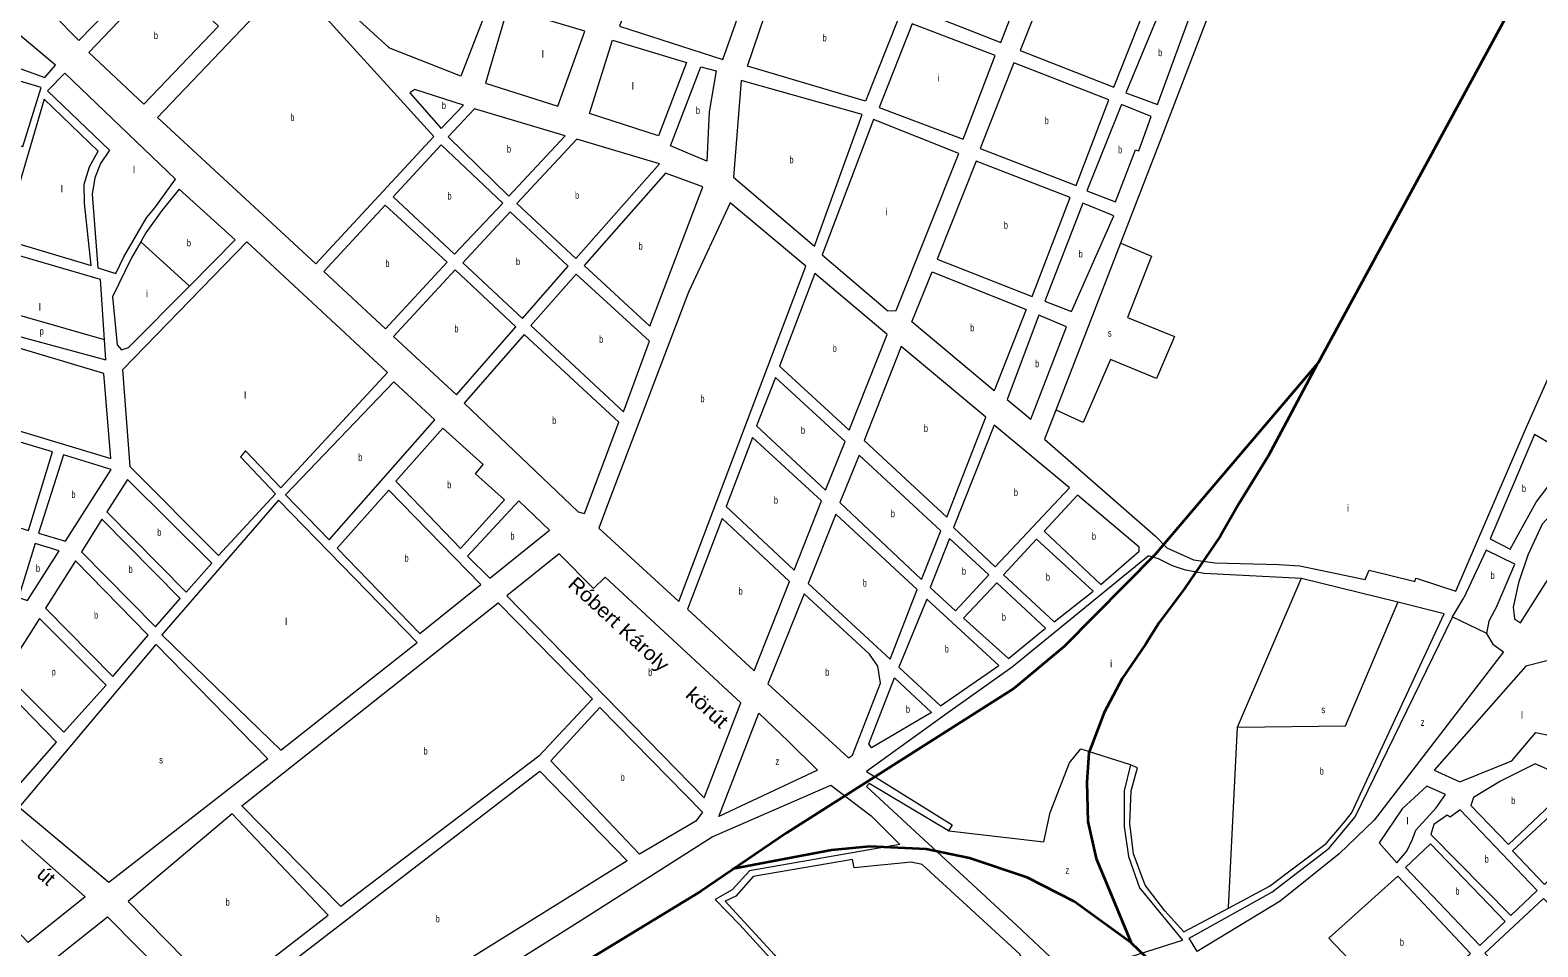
# Model space of a CAD drawing. Extents: x 639657 to 671642, y 222838 to 252123.
# Drawn here: x 651529 to 653642, y 241819 to 243103 of the extents above; entities that cross this region are included whole.
import ezdxf
from ezdxf.enums import TextEntityAlignment as Align

# ---------------------------------------------------------------- set-up
doc = ezdxf.new("R2010")
doc.units = 0
doc.header["$LTSCALE"] = 4
for name, color, linetype, lineweight in [('1', 7, 'Continuous', 13), ('21', 7, 'Continuous', 13), ('57', 7, 'Continuous', 35)]:
    doc.layers.add(name, color=color, linetype=linetype, lineweight=lineweight)
doc.layers.add('22', color=7, linetype='Continuous')
doc.layers.add('7', color=7, linetype='Continuous')

msp = doc.modelspace()

# ---------------------------------------------------------------- linework, layer by layer
at = {"layer": '1'}
for p, q in [((651635.22, 242641.02), (651633.382, 242669.309)), ((651880.743, 242461.691), (652030.38, 242623.38)), ((653585.6, 242297.19), (653610.32, 242354.93)), ((653468.627, 242330.934), (653470.24, 242330.53)), ((653470.24, 242330.53), (653471.26, 242335.38)), ((653146.39, 241840.02), (653208.76, 241873.329))]:
    msp.add_line(p, q, dxfattribs=at)
for points in [[(653340.285, 243539.673), (653112.27, 242945.4), (653057.679, 242804.663), (652966.914, 242570.669)], [(651489.36, 243198.75), (651597.57, 243088.31), (651675.215, 243168.221), (651778.067, 243274.075)], [(652032.27, 243078.533), (651974.17, 243131.3), (651992.72, 243194.12)], [(653471.26, 242335.38), (653473.26, 242334.727), (653527.35, 242317.08), (653626.26, 242545.9), (653906.583, 243178.026)], [(652172.47, 243140.81), (652133, 243038.51), (652032.16, 243078.2), (652032.27, 243078.533)], [(651816.7, 242809.27), (651738.03, 242880.39), (651713.95, 242850.5), (651691.57, 242819.09), (651684.358, 242806.596)], [(651684.358, 242806.596), (651671.32, 242784.01), (651644.88, 242729.43), (651651.21, 242662.12), (651657.16, 242654.98), (651667.07, 242658.34), (651752.476, 242744.488), (651816.7, 242809.27)], [(652030.38, 242623.38), (651833, 242806.34), (651658.87, 242627.25), (651668.93, 242491.58), (651793.12, 242367.01), (651873.219, 242453.561)], [(651633.382, 242669.309), (651627.9, 242753.64), (651491.85, 242793.42), (651467.798, 242716.857)], [(651467.798, 242716.857), (651458.99, 242688.82), (651635.22, 242641.02)], [(652966.914, 242570.669), (652951.15, 242530.03), (653106.65, 242394.31), (653122.374, 242377.707), (653159.776, 242361.077)], [(651880.743, 242461.691), (651831.375, 242513.839), (651824.362, 242505.417), (651873.219, 242453.561)], [(653148.59, 242346.39), (653130.405, 242352.704), (653110.774, 242362.527), (653096.4, 242366.463), (653096.2, 242365.92), (652905.56, 242210.87), (652815.46, 242146.9), (652701.56, 242064.34), (652821.44, 241989.95), (652816.4, 241981.43)], [(653159.776, 242361.077), (653189.88, 242356.99), (653279.69, 242354.59), (653308.74, 242352.7), (653400.32, 242333.65), (653406.11, 242346.61), (653468.627, 242330.934)], [(653610.32, 242354.93), (653569.82, 242374.45), (653538.71, 242307.75)], [(653311.06, 242334.9), (653174.97, 242341.8), (653148.59, 242346.39)], [(653208.76, 241873.329), (653266.21, 241904.01), (653345.75, 241963.87), (653370.22, 241992.05), (653381.37, 242006.13), (653511.29, 242285.52), (653446.386, 242301.526), (653311.06, 242334.9)], [(653522.783, 242280.758), (653523.031, 242281.268), (653538.71, 242307.75)], [(653585.6, 242297.19), (653573.894, 242275.018), (653570.324, 242258.051)], [(653153.605, 241831.215), (653269.608, 241895.508), (653349.918, 241957.123), (653386.504, 242000.878), (653522.783, 242280.758)], [(653570.324, 242258.051), (653579.248, 242242.871), (653594.417, 242232.155), (653413.274, 241996.413), (653364.196, 241949.086), (653281.209, 241883.007), (653165.206, 241812.463), (653153.605, 241831.215)], [(653071.51, 242074.1), (653062.587, 242037.489), (653062.587, 241987.483), (653068.833, 241945.514), (653084.003, 241901.758), (653144.489, 241828.191)], [(653146.39, 241840.02), (653119.696, 241869.612), (653092.034, 241905.33), (653075.972, 241949.085), (653070.618, 241991.948), (653072.402, 242037.489), (653081.326, 242069.635), (653071.51, 242074.1)], [(651911.38, 241611.28), (652296.5, 241852.97), (652485.4, 241972.97), (652651.48, 242045.26), (652708.29, 242002.56), (652748.19, 241962.24), (652537.51, 241925.5), (652513.46, 241898.78), (652489.24, 241885.41), (652523.92, 241849.63), (652566.26, 241803.34)], [(652816.4, 241981.43), (652705.06, 242047.87), (652701.56, 242043.58), (652912.44, 241848.63), (652966.69, 241797.52), (652994.308, 241780.462), (653144.489, 241828.191)]]:
    msp.add_lwpolyline(points, dxfattribs=at)
for points in [[(652819.35, 243250.74), (652773.08, 243131.42), (652889.97, 243085.37), (652936.02, 243204.9)], [(652355.19, 243108.3), (652500.21, 243061.6), (652543.27, 243183.3), (652398.01, 243225.93)], [(651793.16, 243108.58), (651716.22, 243181.4), (651611.59, 243071.37), (651688.75, 242999.4)], [(652963.63, 243192.01), (652916.73, 243074.62), (653048.18, 243022.87), (653095.08, 243140.47)], [(652094.93, 242953.78), (651893.57, 243175.88), (651707.71, 242980.55), (651929.61, 242775.48)], [(652534.71, 243052.51), (652574.74, 243171.02), (652746.35, 243119.6), (652700.11, 243003.28)], [(651446.91, 243073.6), (651550.13, 243036.68), (651565.08, 243053.75), (651473.56, 243130.12), (651461.96, 243129.35)], [(652198.19, 243133.61), (652167.71, 243028.56), (652269.03, 242996.6), (652306.66, 243101.4)], [(653114.57, 243134.3), (653064.87, 243015.22), (653109.19, 242998.75), (653153.75, 243119.59)], [(652765.41, 243111.92), (652719.37, 242994.75), (652836.92, 242950.41), (652881.88, 243067.38)], [(652410.23, 242955.09), (652313.41, 242986.37), (652345.37, 243088.82), (652449.06, 243057.7)], [(652908, 243057.07), (652861.08, 242937.11), (652995.53, 242885.34), (653041.16, 243005.31)], [(651544.83, 243022.7), (651438.78, 243053.64), (651413.4, 242970.9), (651519.03, 242939.75)], [(651732.99, 242893.97), (651577.85, 243042.42), (651553.6, 243018.12), (651640.54, 242934.68), (651627.94, 242916.31), (651619.82, 242895.96), (651616.42, 242873.21), (651624.38, 242770), (651649.23, 242762.28), (651660.59, 242785.39), (651692.6, 242840.14), (651703.88, 242853.8)], [(652426.87, 242940.99), (652469.42, 243051.74), (652490.63, 243045.77), (652480.94, 242988.48), (652477.59, 242919.31)], [(652061.5, 243014.87), (652105.55, 242965.3), (652136.53, 242997.93), (652068.41, 243019.54)], [(652695.24, 242984.84), (652525.74, 243032.6), (652515, 242897.1), (652628.47, 242800.15)], [(651624.6, 242933.43), (651549.04, 243006.09), (651491.55, 242810.18), (651614.96, 242773.3), (651605.58, 242860.62), (651604.93, 242887.05), (651612.43, 242911.27)], [(652279.21, 242955.09), (652151.95, 242992.65), (652115.33, 242953.62), (652200.13, 242870.2)], [(653058.72, 242998.72), (653010.29, 242877.91), (653050.54, 242862.34), (653078.62, 242935.39), (653083.11, 242933.85), (653100.68, 242982.06)], [(652830.96, 242930.21), (652711.29, 242977.59), (652639.3, 242788.21), (652731.44, 242709.89), (652743.04, 242710.45)], [(652411.4, 242915.55), (652295.71, 242950.22), (652211.64, 242860.01), (652294.34, 242783.06)], [(652191.67, 242860.6), (652105.36, 242942.09), (652037.97, 242869.36), (652124.3, 242789.16)], [(652855.36, 242919.54), (652800.78, 242782.02), (652933.52, 242730.04), (652987.02, 242868.43)], [(652472.35, 242883.47), (652419.67, 242902.81), (652305.86, 242773.29), (652397.95, 242688.1)], [(652113.9, 242778.07), (652026.93, 242857.85), (651941.12, 242765.07), (652027.23, 242684.65)], [(652283.3, 242772.19), (652202.1, 242848.48), (652135.58, 242777.03), (652219.57, 242699.21)], [(652616.41, 242772.28), (652510.39, 242860.81), (652452.24, 242736.01), (652338.56, 242438.24), (652326.48, 242405.46), (652438.4, 242302.48)], [(653004.57, 242860.34), (652951.72, 242723.24), (652988.97, 242708.76), (653048.03, 242842.81)], [(652210.23, 242687.25), (652124.98, 242767.24), (652038.74, 242673.81), (652126.77, 242592.3)], [(652397.35, 242667.26), (652294.81, 242761.35), (652231.08, 242689.02), (652360.89, 242568.49)], [(652730.52, 242676.6), (652629.21, 242761.87), (652579.83, 242632.26), (652677.03, 242542.73)], [(652880.49, 242597.67), (652764.86, 242694.21), (652793.77, 242764.46), (652925.42, 242711.84)], [(651642.6, 242502.96), (651632.41, 242621.88), (651336.75, 242710.01), (651306.03, 242604.11)], [(652943.18, 242703.54), (652898.64, 242585.49), (652931.71, 242558.16), (652981.93, 242687.33)], [(652354.33, 242553.72), (652221.74, 242676.63), (652137.85, 242580.61), (652297.46, 242428.47), (652306.46, 242426.03)], [(652868.96, 242560.73), (652750.36, 242659.67), (652698.39, 242528.16), (652813.91, 242420.64)], [(652671.74, 242526.65), (652574.11, 242616.62), (652547.57, 242548.5), (652643.91, 242458.54)], [(652096.42, 242557.31), (652038.86, 242610.21), (651887.24, 242452.21), (651948.36, 242388.96)], [(651560.64, 242512.44), (651419.45, 242554.41), (651386.34, 242444.66), (651527.1, 242402.26)], [(652985.85, 242462.01), (652880.47, 242549.67), (652823.46, 242406.16), (652882.07, 242351.32)], [(652164.42, 242494.44), (652107.71, 242545.61), (652041.81, 242471.37), (652132.32, 242376.95), (652194.3, 242444.99), (652153.57, 242481.64)], [(652638.64, 242443.76), (652541.86, 242532.43), (652504.99, 242435.6), (652600.26, 242346.73)], [(653663.56, 242521.46), (653637.64, 242536.33), (653575.58, 242390.63), (653603.87, 242375.75), (653639.928, 242442.001), (653680.083, 242494.686), (653686.329, 242504.509)], [(651642.91, 242487.7), (651576.28, 242508.23), (651541.02, 242398.28), (651578.95, 242387.01)], [(652805.81, 242401.58), (652691.13, 242507.8), (652664.18, 242441.4), (652778.84, 242333.68)], [(651783.8, 242356.13), (651665.99, 242473.55), (651636.84, 242428.23), (651747.82, 242315.81)], [(652071.97, 242245.07), (651877.3, 242444.76), (651713.79, 242256.07), (651880.47, 242094.61)], [(652031.83, 242458.56), (651959.43, 242377.27), (652075.72, 242257.93), (652161.11, 242326.43)], [(652257.09, 242402.37), (652214.04, 242443.54), (652142.54, 242366.12), (652173.43, 242335.14)], [(653083.53, 242378.92), (652997.36, 242451.6), (652950.56, 242401.27), (653029.84, 242326.49), (653083.92, 242373.33)], [(653698, 242407.34), (653712.31, 242434.58), (653695.05, 242441.73), (653673.17, 242437.74), (653648.58, 242411.1), (653628.39, 242367.46), (653615.41, 242328.64), (653607.67, 242294.71), (653609.97, 242278.6), (653618.09, 242272.76), (653653.58, 242328.99)], [(652772.71, 242319.33), (652658.46, 242425.12), (652619.65, 242327.88), (652734.76, 242222.08)], [(651739.37, 242306.64), (651629.89, 242418.19), (651601.16, 242372.44), (651705.11, 242267.16)], [(652593.69, 242330.88), (652499.27, 242418.89), (652450.55, 242292.07), (652543.91, 242205.58)], [(651570.03, 242373.55), (651536.4, 242383.92), (651512.8, 242308.47), (651525.44, 242304.28)], [(652873.17, 242339.79), (652817.75, 242390.74), (652790.78, 242322.41), (652826.37, 242289.67)], [(653019.46, 242317.33), (652939.94, 242389.75), (652893.58, 242340.06), (652964.34, 242273.94)], [(651694.92, 242255.42), (651593.11, 242359.39), (651550.91, 242293.33), (651645.27, 242197.81)], [(652318.92, 242320.64), (652270.57, 242369.38), (652197.28, 242310.45), (652473.95, 242027.79), (652525.51, 242160.6), (652335.37, 242336.62)], [(652952.24, 242265.23), (652884.04, 242328.96), (652837.67, 242279.27), (652900.35, 242222.67)], [(652317.66, 242166.36), (652242.43, 242086.18), (651964.9, 241875.6), (651826.2, 242016.34), (652185.17, 242300.88)], [(652705.61, 242228.76), (652613.95, 242313.53), (652563.31, 242187.15), (652676.08, 242083.74), (652681.89, 242087.62), (652720.96, 242188.24), (652717.5, 242211.91)], [(652886.96, 242212.9), (652786.13, 242306.11), (652746.7, 242210.81), (652805.31, 242156.4)], [(651635.72, 242185.42), (651542.41, 242279.01), (651493.9, 242202.47), (651576.33, 242119.5)], [(651706.15, 242242.53), (651862.35, 242082.14), (651639.5, 241909.16), (651514.02, 242013.95)], [(653721.43, 242211.39), (653684.59, 242227.2), (653625.88, 242212.22), (653497.38, 242066.42), (653533.24, 242050.11), (653605.94, 242079.68), (653639.61, 242119.18), (653661.5, 242114.69)], [(651485.62, 242188.14), (651422.96, 242089.59), (651495.89, 242025.39), (651566.13, 242105.83)], [(652708.43, 242097.84), (652704.87, 242103.39), (652740.99, 242195.6), (652792.57, 242147.26)], [(652471.85, 242007.39), (652462.5, 241995.18), (652383.53, 241948.84), (652258.92, 242079.29), (652327.87, 242154.25)], [(652550.75, 242146.08), (652591.83, 242107.07), (652632.83, 242066.26), (652494.46, 242001.37)], [(652243.47, 242064.8), (652366.18, 241939.58), (651887.41, 241641.53), (651815.02, 241735.54)], [(653552.13, 242028.12), (653548.47, 242016.8), (653601.14, 241962.45), (653694.93, 242050.4), (653638.76, 242075.25), (653590.08, 242051.05)], [(653513.06, 242032.47), (653486.93, 242044.19), (653452.28, 242012.15), (653419.94, 241964.55), (653444.93, 241936.83), (653458.76, 241953.08), (653466.66, 241969.82), (653471.38, 241982.23), (653500.18, 242013.66)], [(653700.4, 242040.23), (653607.14, 241953.37), (653651.67, 241906.48), (653744.92, 241994.41)], [(651946.8, 241863.22), (651812.55, 242005.04), (651666.63, 241882.53), (651798.33, 241748.29)], [(653496.57, 241990.52), (653492.4, 241976.51), (653604.77, 241863.05), (653641.53, 241897.79), (653533.48, 242010.75), (653519.6, 242000.41), (653515.27, 242003.59)], [(651435.71, 241919.67), (651489.93, 241992.05), (651606.31, 241888.82), (651526.78, 241825.14)], [(653491.99, 241963.07), (653456.82, 241929.95), (653561.08, 241820.72), (653596.78, 241854.37)], [(652774.21, 241741.46), (652872.89, 241654.22), (652894.31, 241662.48), (652927.88, 241695.04), (652940.43, 241732.24), (652942.43, 241747.31), (652916.58, 241808.89), (652779.38, 241934.48), (652764.29, 241937.57), (652684.26, 241929.85), (652682, 241941.12), (652542.74, 241917.62), (652518.51, 241890.16), (652503.52, 241883.04), (652572.51, 241807.88), (652592.71, 241775.81), (652599.55, 241748.71), (652585.26, 241743.46), (652591.1, 241718.82), (652725.22, 241749.08), (652747.23, 241752.5)], [(653446.18, 241918.03), (653349.7, 241831.14), (653452.87, 241722.97), (653548.28, 241809.85)], [(653650.42, 241886.59), (653568.17, 241810.03), (653682.75, 241689.6), (653765.46, 241768.99)], [(651766.25, 241731.24), (651581.34, 241584.03), (651467.93, 241726.57), (651637.75, 241861.17)]]:
    msp.add_lwpolyline(points, close=True, dxfattribs=at)
at = {"layer": '21'}
for points in [[(651684.358, 242806.596), (651684.858, 242806.14), (651751.976, 242744.944), (651752.476, 242744.488)], [(653057.679, 242804.663), (653058.179, 242804.449), (653100.832, 242786.156), (653067.167, 242700.53), (653133.095, 242673.859), (653107.846, 242614.904), (653043.321, 242641.574), (653005.448, 242553.141), (652967.414, 242570.442), (652966.914, 242570.669)], [(651467.798, 242716.857), (651468.298, 242716.713), (651632.881, 242669.453), (651633.382, 242669.309)], [(653221.423, 242126.785), (653310.845, 242334.4), (653311.06, 242334.9)], [(653221.423, 242126.785), (653221.923, 242126.791), (653373.12, 242128.571), (653446.174, 242301.026), (653446.386, 242301.526)], [(653570.324, 242258.051), (653569.824, 242258.29), (653523.283, 242280.519), (653522.783, 242280.758)], [(653208.76, 241873.329), (653208.785, 241873.829), (653221.423, 242126.785)], [(652816.4, 241981.43), (652816.9, 241981.373), (652950.155, 241966.052), (652959.078, 242007.128), (652985.848, 242076.779), (653001.91, 242096.424), (653071.01, 242074.26), (653071.51, 242074.1)]]:
    msp.add_lwpolyline(points, dxfattribs=at)
at = {"layer": '57'}
for points in [[(653106.626, 242368.869), (653334.999, 242637.387), (653994.921, 243851.951)], [(653333.758, 242635.928), (653289.805, 242553.171), (653264.355, 242506.162), (653223.243, 242439.566), (653197.793, 242394.516), (653146.893, 242320.086), (653111.654, 242273.077), (653093.176, 242243.293), (653060.103, 242194.777), (653034.673, 242147.08), (653013.184, 242090.617), (653010.261, 242049.442), (653011.988, 241994.684), (653023.318, 241942.865), (653039.768, 241903.494), (653072.5, 241824.536)], [(653106.626, 242368.869), (652978.529, 242239.779), (652908.052, 242181.018), (652588.91, 241978.322), (652468.654, 241896.695), (651918.629, 241561.782), (651394.642, 241240.93), (651126.243, 241077.567), (651019.464, 240998.015), (650802.875, 240806.658)], [(653072.5, 241824.536), (652992.412, 241882.5), (652926.657, 241916.256), (652845.97, 241943.336), (652785.067, 241955.916), (652706.114, 241959.35), (652652.326, 241954.368), (652514.803, 241928.02)], [(653072.5, 241824.536), (653429.476, 241484.22), (654000, 240880.161)]]:
    msp.add_lwpolyline(points, dxfattribs=at)

# ---------------------------------------------------------------- texts
at = {"layer": '22'}
for s, rotation, width, p in [('Róbert Károly', 317.38, 1.1, (652347.748, 242263.66)), ('körút', 317.19, 1.15, (652471.487, 242146.861))]:
    msp.add_text(s, height=20, rotation=rotation, dxfattribs=dict(at, width=width)).set_placement(p, align=Align.CENTER)
msp.add_text('út', height=20, rotation=318.64, dxfattribs=at).set_placement((651545.498, 241910.827), align=Align.CENTER)
at = {"layer": '7'}
for s, width, p in [('b', 0.75, (651702.73, 243090.4)), ('b', 0.75, (652639.93, 243087.15)), ('b', 0.75, (653110.233, 243066.525)), ('b', 0.75, (652106.374, 242992.42)), ('b', 0.75, (652462.389, 242985.525)), ('b', 0.75, (651894.027, 242975.68)), ('b', 0.75, (652951.302, 242971.205)), ('b', 0.75, (652197.528, 242931.425)), ('b', 0.75, (653054.068, 242930.53)), ('b', 0.75, (652593.508, 242916.375)), ('b', 0.75, (652114.169, 242865.625)), ('b', 0.75, (652293.002, 242866.64)), ('b', 0.75, (652893.952, 242824.79)), ('b', 0.75, (651748.899, 242799.97)), ('b', 0.75, (652382.085, 242795.455)), ('b', 0.75, (652027.204, 242771.25)), ('b', 0.75, (652210.278, 242773.845)), ('b', 0.75, (652998.858, 242784.55)), ('p', 0.75, (651542.655, 242676.331)), ('b', 0.75, (652123.948, 242679.77)), ('b', 0.75, (652326.761, 242664.92)), ('b', 0.75, (652846.957, 242681.065)), ('s', 0.8, (653039.673, 242673.62)), ('b', 0.75, (652654.138, 242652.3)), ('b', 0.75, (652937.863, 242630.85)), ('b', 0.75, (652468.743, 242581.645)), ('b', 0.75, (652261.001, 242551.33)), ('b', 0.75, (652609.572, 242537.58)), ('b', 0.75, (652782.002, 242540.155)), ('b', 0.75, (651989.177, 242499.585)), ('b', 0.75, (652113.839, 242461.28)), ('b', 0.75, (653620.101, 242456.04)), ('b', 0.75, (651587.147, 242447.62)), ('b', 0.75, (652571.746, 242439.58)), ('b', 0.75, (652908.063, 242450.495)), ('b', 0.75, (652735.648, 242420.74)), ('b', 0.75, (651707.541, 242394.68)), ('b', 0.75, (652202.43, 242389.34)), ('b', 0.75, (653017.523, 242389.045)), ('b', 0.75, (652053.975, 242358.245)), ('b', 0.75, (651537.509, 242344.1)), ('b', 0.75, (651667.276, 242342.675)), ('b', 0.75, (652835.261, 242340.205)), ('b', 0.75, (652952.947, 242331.845)), ('b', 0.75, (653576.244, 242334.195)), ('b', 0.75, (652522.29, 242312.235)), ('b', 0.75, (652696.203, 242323.6)), ('b', 0.75, (651618.841, 242278.6)), ('b', 0.75, (652891.204, 242275.815)), ('b', 0.75, (652811.132, 242231.255)), ('p', 0.75, (651559.51, 242199.255)), ('b', 0.75, (652395.626, 242198.585)), ('b', 0.75, (652643.676, 242198.635)), ('b', 0.75, (652756.747, 242146.72)), ('s', 0.8, (653339.114, 242146.326)), ('z', 0.8, (653478.317, 242128.466)), ('s', 0.8, (651710.143, 242075.845)), ('b', 0.75, (652080.635, 242088.24)), ('b', 0.75, (652356.992, 242051.545)), ('z', 0.8, (652573.968, 242073.725)), ('b', 0.75, (653336.721, 242060.074)), ('b', 0.75, (653605.209, 242018.85)), ('b', 0.75, (653567.875, 241936.9)), ('z', 0.8, (652980.396, 241921.299)), ('b', 0.75, (653526.874, 241891.895)), ('b', 0.75, (651803.228, 241876.665)), ('b', 0.75, (652097.724, 241853.165)), ('b', 0.75, (653449.038, 241820.5))]:
    msp.add_text(s, height=10, dxfattribs=dict(at, width=width)).set_placement(p)
for s, p in [('l', (652246.313, 243064.517)), ('i', (652800.819, 243031.165)), ('l', (652372.557, 243019.598)), ('l', (651673.301, 242902.35)), ('l', (651572.306, 242875.679)), ('i', (652728.387, 242843.74)), ('i', (651691.639, 242728.759)), ('l', (651541.446, 242710.042)), ('l', (651829.145, 242586.675)), ('i', (653374.807, 242428.502)), ('l', (651886.781, 242269.685)), ('i', (653042.86, 242210.619)), ('l', (653618.698, 242138.655)), ('l', (653458.272, 241990.51))]:
    msp.add_text(s, height=10, dxfattribs=at).set_placement(p)

doc.saveas('drawing.dxf')
